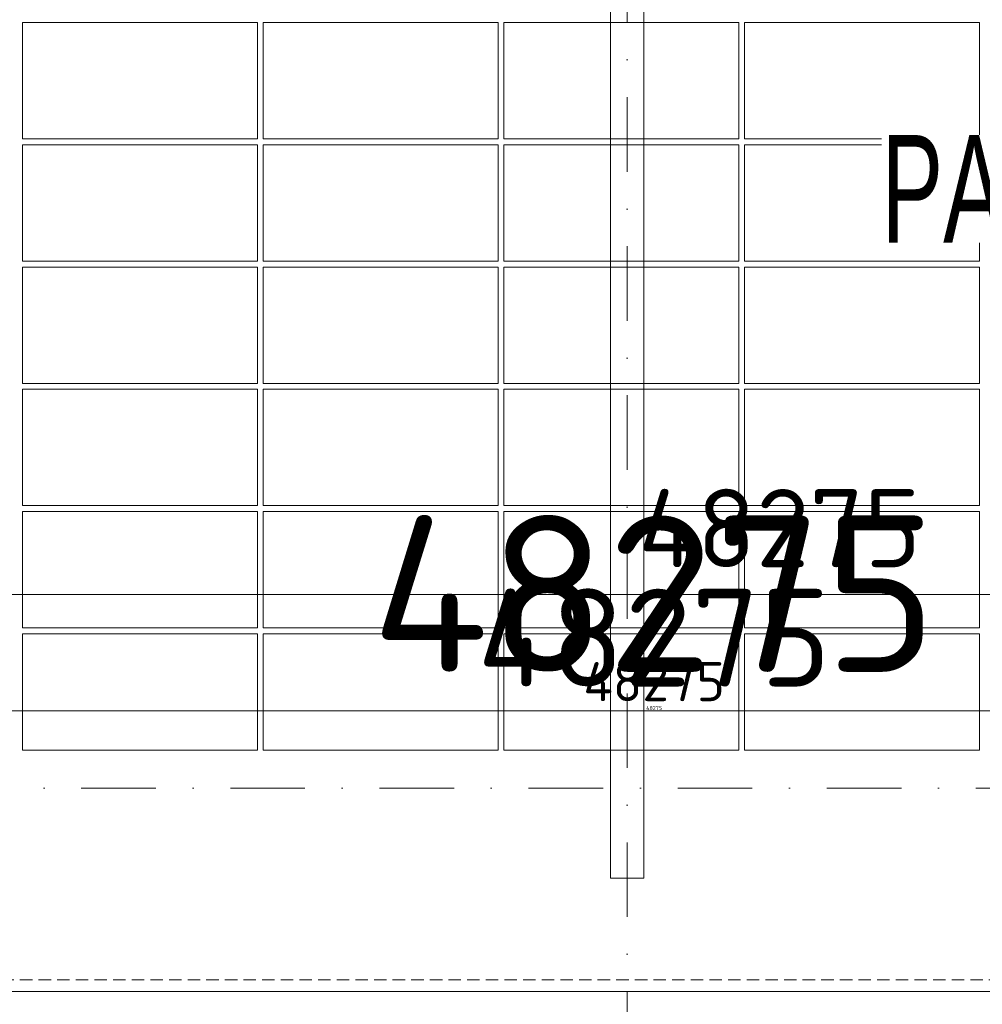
# Model space of a CAD drawing. Header units: millimetres. Extents: x -916886 to 3713765, y -2985421 to 1675785.
# Tile 562 of 656: x 350895 to 355815, y 148895 to 153930. Entities that reach past the tile are written whole.
import ezdxf

# ---------------------------------------------------------------- set-up
doc = ezdxf.new("R2010")
doc.units = ezdxf.units.MM
for name, pattern in [('CENTERX2', [101.6, 63.5, -12.7, 12.7, -12.7]), ('DASHDOT', [25.4, 12.7, -6.35, 0, -6.35]), ('DASHED', [19.05, 12.7, -6.35]), ('HIDDEN', [9.525, 6.35, -3.175])]:
    doc.linetypes.add(name, pattern=pattern)
doc.layers.get('Defpoints').update_dxf_attribs({"color": 8})
for name, color, linetype, lineweight in [('A99_FVE', 30, 'Continuous', 5), ('A99_N_kce-pod', 7, 'DASHED', 20), ('A99_N_koty-200', 5, 'Continuous', 5), ('A99_N_koty-200 @ 1', 5, 'Continuous', 5), ('A99_N_koty-200 @ 10', 5, 'Continuous', 5), ('A99_N_koty-200 @ 100', 5, 'Continuous', 5), ('A99_N_koty-200 @ 200', 5, 'Continuous', 5), ('A99_N_koty-200 @ 250 (1)', 5, 'Continuous', 5), ('A99_N_koty-200 @ 250 (2)', 5, 'Continuous', 5), ('A99_N_koty-200 @ 400', 5, 'Continuous', 5), ('A99_S_kce-pohl', 7, 'Continuous', 5), ('A99_S_osy', 1, 'CENTERX2', 5)]:
    doc.layers.add(name, color=color, linetype=linetype, lineweight=lineweight)
doc.styles.add('A99_kota', font='isocpeur.ttf', dxfattribs={"height": 2})
doc.styles.get("Standard").update_dxf_attribs({"font": 'isocpeur.ttf', "width": 0.75})
doc.dimstyles.new('A99_kota_200 new', dxfattribs={"dimscale": 200, "dimtxt": 2, "dimasz": 1.2, "dimexe": 0.5, "dimexo": 1.5, "dimgap": 0.5, "dimtad": 1, "dimdec": 0, "dimzin": 3, "dimdsep": 46, "dimtxsty": 'A99_kota', "dimblk": 'ARCHTICK', "dimcen": 2.5, "dimazin": 2, "dimtfac": 0.75, "dimtdec": 0, "dimtix": 1, "dimtmove": 2, "dimatfit": 0, "dimfxl": 0, "dimtolj": 1, "dimtzin": 0, "dimlwd": 5, "dimlwe": 5, "dimarcsym": 0})

# ---------------------------------------------------------------- blocks, each defined once
blk = doc.blocks.new('_ArchTick')
at = {"color": 0, "linetype": 'ByBlock', "const_width": 0.15}
blk.add_lwpolyline([(-0.5, -0.5), (0.5, 0.5)], dxfattribs=at)
blk = doc.blocks.new('*D3232')
at = {"layer": 'A99_N_koty-200', "color": 0, "linetype": 'Continuous', "lineweight": 5, "ltscale": 10, "transparency": 16777216}
for p, q in [((354000, 146925), (354000, 146475)), ((366000, 146925), (366000, 146475)), ((366000, 146525), (354000, 146525))]:
    blk.add_line(p, q, dxfattribs=at)
at = {"layer": 'Defpoints', "color": 0, "linetype": 'Continuous', "lineweight": 0, "ltscale": 10, "transparency": 16777216}
for p in [(354000, 149400), (366000, 149400), (354000, 146525)]:
    blk.add_point(p, dxfattribs=at)
at = {"layer": 'A99_N_koty-200', "color": 0, "linetype": 'Continuous', "lineweight": 5, "ltscale": 10, "transparency": 16777216, "xscale": 120, "yscale": 120, "zscale": 120, "rotation": 180}
blk.add_blockref('_ArchTick', (354000, 146525), dxfattribs=at)
at = {"layer": 'A99_N_koty-200', "color": 0, "linetype": 'Continuous', "lineweight": 5, "ltscale": 10, "transparency": 16777216, "xscale": 120, "yscale": 120, "zscale": 120}
blk.add_blockref('_ArchTick', (366000, 146525), dxfattribs=at)
at = {"layer": 'A99_N_koty-200', "color": 0, "linetype": 'Continuous', "ltscale": 10, "transparency": 16777216, "insert": (360000, 146675), "char_height": 200, "attachment_point": 5, "style": 'A99_kota'}
blk.add_mtext('\\A1;12000', dxfattribs=at)
blk = doc.blocks.new('*D3233')
at = {"layer": 'A99_N_koty-200', "color": 0, "linetype": 'Continuous', "lineweight": 5, "ltscale": 10, "transparency": 16777216}
for p, q in [((354000, 147325), (354000, 146425)), ((366000, 147325), (366000, 146425)), ((366000, 146525), (354000, 146525))]:
    blk.add_line(p, q, dxfattribs=at)
at = {"layer": 'Defpoints', "color": 0, "linetype": 'Continuous', "lineweight": 0, "ltscale": 10, "transparency": 16777216}
for p in [(354000, 149400), (366000, 149400), (354000, 146525)]:
    blk.add_point(p, dxfattribs=at)
at = {"layer": 'A99_N_koty-200', "color": 0, "linetype": 'Continuous', "lineweight": 5, "ltscale": 10, "transparency": 16777216, "xscale": 240, "yscale": 240, "zscale": 240, "rotation": 180}
blk.add_blockref('_ArchTick', (354000, 146525), dxfattribs=at)
at = {"layer": 'A99_N_koty-200', "color": 0, "linetype": 'Continuous', "lineweight": 5, "ltscale": 10, "transparency": 16777216, "xscale": 240, "yscale": 240, "zscale": 240}
blk.add_blockref('_ArchTick', (366000, 146525), dxfattribs=at)
at = {"layer": 'A99_N_koty-200', "color": 0, "linetype": 'Continuous', "ltscale": 10, "transparency": 16777216, "insert": (360000, 146825), "char_height": 400, "attachment_point": 5, "style": 'A99_kota'}
blk.add_mtext('\\A1;12000', dxfattribs=at)
blk = doc.blocks.new('*D3234')
at = {"layer": 'A99_N_koty-200', "color": 0, "linetype": 'Continuous', "lineweight": 5, "ltscale": 10, "transparency": 16777216}
for p, q in [((354000, 146529), (354000, 146524.5)), ((366000, 146525), (354000, 146525)), ((366000, 146529), (366000, 146524.5))]:
    blk.add_line(p, q, dxfattribs=at)
at = {"layer": 'Defpoints', "color": 0, "linetype": 'Continuous', "lineweight": 0, "ltscale": 10, "transparency": 16777216}
for p in [(354000, 149400), (366000, 149400), (354000, 146525)]:
    blk.add_point(p, dxfattribs=at)
at = {"layer": 'A99_N_koty-200', "color": 0, "linetype": 'Continuous', "lineweight": 5, "ltscale": 10, "transparency": 16777216, "xscale": 1.2, "yscale": 1.2, "zscale": 1.2, "rotation": 180}
blk.add_blockref('_ArchTick', (354000, 146525), dxfattribs=at)
at = {"layer": 'A99_N_koty-200', "color": 0, "linetype": 'Continuous', "lineweight": 5, "ltscale": 10, "transparency": 16777216, "xscale": 1.2, "yscale": 1.2, "zscale": 1.2}
blk.add_blockref('_ArchTick', (366000, 146525), dxfattribs=at)
at = {"layer": 'A99_N_koty-200', "color": 0, "linetype": 'Continuous', "ltscale": 10, "transparency": 16777216, "insert": (360000, 146526.5), "char_height": 2, "attachment_point": 5, "style": 'A99_kota'}
blk.add_mtext('\\A1;12000', dxfattribs=at)
blk = doc.blocks.new('*D3235')
at = {"layer": 'A99_N_koty-200', "color": 0, "linetype": 'Continuous', "lineweight": 5, "ltscale": 10, "transparency": 16777216}
for p, q in [((354000, 148125), (354000, 146325)), ((366000, 148125), (366000, 146325)), ((366000, 146525), (354000, 146525))]:
    blk.add_line(p, q, dxfattribs=at)
at = {"layer": 'Defpoints', "color": 0, "linetype": 'Continuous', "lineweight": 0, "ltscale": 10, "transparency": 16777216}
for p in [(354000, 149400), (366000, 149400), (354000, 146525)]:
    blk.add_point(p, dxfattribs=at)
at = {"layer": 'A99_N_koty-200', "color": 0, "linetype": 'Continuous', "lineweight": 5, "ltscale": 10, "transparency": 16777216, "xscale": 480, "yscale": 480, "zscale": 480, "rotation": 180}
blk.add_blockref('_ArchTick', (354000, 146525), dxfattribs=at)
at = {"layer": 'A99_N_koty-200', "color": 0, "linetype": 'Continuous', "lineweight": 5, "ltscale": 10, "transparency": 16777216, "xscale": 480, "yscale": 480, "zscale": 480}
blk.add_blockref('_ArchTick', (366000, 146525), dxfattribs=at)
at = {"layer": 'A99_N_koty-200', "color": 0, "linetype": 'Continuous', "ltscale": 10, "transparency": 16777216, "insert": (360000, 147125), "char_height": 800, "attachment_point": 5, "style": 'A99_kota'}
blk.add_mtext('\\A1;12000', dxfattribs=at)
blk = doc.blocks.new('*D3236')
at = {"layer": 'A99_N_koty-200', "color": 0, "linetype": 'Continuous', "lineweight": 5, "ltscale": 10, "transparency": 16777216}
for p, q in [((354000, 146565), (354000, 146520)), ((366000, 146525), (354000, 146525)), ((366000, 146565), (366000, 146520))]:
    blk.add_line(p, q, dxfattribs=at)
at = {"layer": 'Defpoints', "color": 0, "linetype": 'Continuous', "lineweight": 0, "ltscale": 10, "transparency": 16777216}
for p in [(354000, 149400), (366000, 149400), (354000, 146525)]:
    blk.add_point(p, dxfattribs=at)
at = {"layer": 'A99_N_koty-200', "color": 0, "linetype": 'Continuous', "lineweight": 5, "ltscale": 10, "transparency": 16777216, "xscale": 12, "yscale": 12, "zscale": 12, "rotation": 180}
blk.add_blockref('_ArchTick', (354000, 146525), dxfattribs=at)
at = {"layer": 'A99_N_koty-200', "color": 0, "linetype": 'Continuous', "lineweight": 5, "ltscale": 10, "transparency": 16777216, "xscale": 12, "yscale": 12, "zscale": 12}
blk.add_blockref('_ArchTick', (366000, 146525), dxfattribs=at)
at = {"layer": 'A99_N_koty-200', "color": 0, "linetype": 'Continuous', "ltscale": 10, "transparency": 16777216, "insert": (360000, 146540), "char_height": 20, "attachment_point": 5, "style": 'A99_kota'}
blk.add_mtext('\\A1;12000', dxfattribs=at)
blk = doc.blocks.new('*D3237')
at = {"layer": 'A99_N_koty-200', "color": 0, "linetype": 'Continuous', "lineweight": 5, "ltscale": 10, "transparency": 16777216}
for p, q in [((354000, 147525), (354000, 146400)), ((366000, 147525), (366000, 146400)), ((366000, 146525), (354000, 146525))]:
    blk.add_line(p, q, dxfattribs=at)
at = {"layer": 'Defpoints', "color": 0, "linetype": 'Continuous', "lineweight": 0, "ltscale": 10, "transparency": 16777216}
for p in [(354000, 149400), (366000, 149400), (354000, 146525)]:
    blk.add_point(p, dxfattribs=at)
at = {"layer": 'A99_N_koty-200', "color": 0, "linetype": 'Continuous', "lineweight": 5, "ltscale": 10, "transparency": 16777216, "xscale": 300, "yscale": 300, "zscale": 300, "rotation": 180}
blk.add_blockref('_ArchTick', (354000, 146525), dxfattribs=at)
at = {"layer": 'A99_N_koty-200', "color": 0, "linetype": 'Continuous', "lineweight": 5, "ltscale": 10, "transparency": 16777216, "xscale": 300, "yscale": 300, "zscale": 300}
blk.add_blockref('_ArchTick', (366000, 146525), dxfattribs=at)
at = {"layer": 'A99_N_koty-200', "color": 0, "linetype": 'Continuous', "ltscale": 10, "transparency": 16777216, "insert": (360000, 146900), "char_height": 500, "attachment_point": 5, "style": 'A99_kota'}
blk.add_mtext('\\A1;12000', dxfattribs=at)
blk = doc.blocks.new('*D3238')
at = {"layer": 'A99_N_koty-200', "color": 0, "linetype": 'Continuous', "lineweight": 5, "ltscale": 10, "transparency": 16777216}
for p, q in [((354000, 147525), (354000, 146400)), ((366000, 147525), (366000, 146400)), ((366000, 146525), (354000, 146525))]:
    blk.add_line(p, q, dxfattribs=at)
at = {"layer": 'Defpoints', "color": 0, "linetype": 'Continuous', "lineweight": 0, "ltscale": 10, "transparency": 16777216}
for p in [(354000, 149400), (366000, 149400), (354000, 146525)]:
    blk.add_point(p, dxfattribs=at)
at = {"layer": 'A99_N_koty-200', "color": 0, "linetype": 'Continuous', "lineweight": 5, "ltscale": 10, "transparency": 16777216, "xscale": 300, "yscale": 300, "zscale": 300, "rotation": 180}
blk.add_blockref('_ArchTick', (354000, 146525), dxfattribs=at)
at = {"layer": 'A99_N_koty-200', "color": 0, "linetype": 'Continuous', "lineweight": 5, "ltscale": 10, "transparency": 16777216, "xscale": 300, "yscale": 300, "zscale": 300}
blk.add_blockref('_ArchTick', (366000, 146525), dxfattribs=at)
at = {"layer": 'A99_N_koty-200', "color": 0, "linetype": 'Continuous', "ltscale": 10, "transparency": 16777216, "insert": (360000, 146900), "char_height": 500, "attachment_point": 5, "style": 'A99_kota'}
blk.add_mtext('\\A1;12000', dxfattribs=at)
blk = doc.blocks.new('*D3240')
at = {"layer": 'A99_N_koty-200', "color": 0, "linetype": 'Continuous', "lineweight": 5, "ltscale": 10, "transparency": 16777216}
for p, q in [((342000, 146925), (342000, 146475)), ((354000, 146925), (354000, 146475)), ((354000, 146525), (342000, 146525))]:
    blk.add_line(p, q, dxfattribs=at)
at = {"layer": 'Defpoints', "color": 0, "linetype": 'Continuous', "lineweight": 0, "ltscale": 10, "transparency": 16777216}
for p in [(342000, 149400), (354000, 149400), (342000, 146525)]:
    blk.add_point(p, dxfattribs=at)
at = {"layer": 'A99_N_koty-200', "color": 0, "linetype": 'Continuous', "lineweight": 5, "ltscale": 10, "transparency": 16777216, "xscale": 120, "yscale": 120, "zscale": 120, "rotation": 180}
blk.add_blockref('_ArchTick', (342000, 146525), dxfattribs=at)
at = {"layer": 'A99_N_koty-200', "color": 0, "linetype": 'Continuous', "lineweight": 5, "ltscale": 10, "transparency": 16777216, "xscale": 120, "yscale": 120, "zscale": 120}
blk.add_blockref('_ArchTick', (354000, 146525), dxfattribs=at)
at = {"layer": 'A99_N_koty-200', "color": 0, "linetype": 'Continuous', "ltscale": 10, "transparency": 16777216, "insert": (348000, 146675), "char_height": 200, "attachment_point": 5, "style": 'A99_kota'}
blk.add_mtext('\\A1;12000', dxfattribs=at)
blk = doc.blocks.new('*D3241')
at = {"layer": 'A99_N_koty-200', "color": 0, "linetype": 'Continuous', "lineweight": 5, "ltscale": 10, "transparency": 16777216}
for p, q in [((342000, 147325), (342000, 146425)), ((354000, 147325), (354000, 146425)), ((354000, 146525), (342000, 146525))]:
    blk.add_line(p, q, dxfattribs=at)
at = {"layer": 'Defpoints', "color": 0, "linetype": 'Continuous', "lineweight": 0, "ltscale": 10, "transparency": 16777216}
for p in [(342000, 149400), (354000, 149400), (342000, 146525)]:
    blk.add_point(p, dxfattribs=at)
at = {"layer": 'A99_N_koty-200', "color": 0, "linetype": 'Continuous', "lineweight": 5, "ltscale": 10, "transparency": 16777216, "xscale": 240, "yscale": 240, "zscale": 240, "rotation": 180}
blk.add_blockref('_ArchTick', (342000, 146525), dxfattribs=at)
at = {"layer": 'A99_N_koty-200', "color": 0, "linetype": 'Continuous', "lineweight": 5, "ltscale": 10, "transparency": 16777216, "xscale": 240, "yscale": 240, "zscale": 240}
blk.add_blockref('_ArchTick', (354000, 146525), dxfattribs=at)
at = {"layer": 'A99_N_koty-200', "color": 0, "linetype": 'Continuous', "ltscale": 10, "transparency": 16777216, "insert": (348000, 146825), "char_height": 400, "attachment_point": 5, "style": 'A99_kota'}
blk.add_mtext('\\A1;12000', dxfattribs=at)
blk = doc.blocks.new('*D3242')
at = {"layer": 'A99_N_koty-200', "color": 0, "linetype": 'Continuous', "lineweight": 5, "ltscale": 10, "transparency": 16777216}
for p, q in [((342000, 146529), (342000, 146524.5)), ((354000, 146525), (342000, 146525)), ((354000, 146529), (354000, 146524.5))]:
    blk.add_line(p, q, dxfattribs=at)
at = {"layer": 'Defpoints', "color": 0, "linetype": 'Continuous', "lineweight": 0, "ltscale": 10, "transparency": 16777216}
for p in [(342000, 149400), (354000, 149400), (342000, 146525)]:
    blk.add_point(p, dxfattribs=at)
at = {"layer": 'A99_N_koty-200', "color": 0, "linetype": 'Continuous', "lineweight": 5, "ltscale": 10, "transparency": 16777216, "xscale": 1.2, "yscale": 1.2, "zscale": 1.2, "rotation": 180}
blk.add_blockref('_ArchTick', (342000, 146525), dxfattribs=at)
at = {"layer": 'A99_N_koty-200', "color": 0, "linetype": 'Continuous', "lineweight": 5, "ltscale": 10, "transparency": 16777216, "xscale": 1.2, "yscale": 1.2, "zscale": 1.2}
blk.add_blockref('_ArchTick', (354000, 146525), dxfattribs=at)
at = {"layer": 'A99_N_koty-200', "color": 0, "linetype": 'Continuous', "ltscale": 10, "transparency": 16777216, "insert": (348000, 146526.5), "char_height": 2, "attachment_point": 5, "style": 'A99_kota'}
blk.add_mtext('\\A1;12000', dxfattribs=at)
blk = doc.blocks.new('*D3243')
at = {"layer": 'A99_N_koty-200', "color": 0, "linetype": 'Continuous', "lineweight": 5, "ltscale": 10, "transparency": 16777216}
for p, q in [((342000, 148125), (342000, 146325)), ((354000, 148125), (354000, 146325)), ((354000, 146525), (342000, 146525))]:
    blk.add_line(p, q, dxfattribs=at)
at = {"layer": 'Defpoints', "color": 0, "linetype": 'Continuous', "lineweight": 0, "ltscale": 10, "transparency": 16777216}
for p in [(342000, 149400), (354000, 149400), (342000, 146525)]:
    blk.add_point(p, dxfattribs=at)
at = {"layer": 'A99_N_koty-200', "color": 0, "linetype": 'Continuous', "lineweight": 5, "ltscale": 10, "transparency": 16777216, "xscale": 480, "yscale": 480, "zscale": 480, "rotation": 180}
blk.add_blockref('_ArchTick', (342000, 146525), dxfattribs=at)
at = {"layer": 'A99_N_koty-200', "color": 0, "linetype": 'Continuous', "lineweight": 5, "ltscale": 10, "transparency": 16777216, "xscale": 480, "yscale": 480, "zscale": 480}
blk.add_blockref('_ArchTick', (354000, 146525), dxfattribs=at)
at = {"layer": 'A99_N_koty-200', "color": 0, "linetype": 'Continuous', "ltscale": 10, "transparency": 16777216, "insert": (348000, 147125), "char_height": 800, "attachment_point": 5, "style": 'A99_kota'}
blk.add_mtext('\\A1;12000', dxfattribs=at)
blk = doc.blocks.new('*D3244')
at = {"layer": 'A99_N_koty-200', "color": 0, "linetype": 'Continuous', "lineweight": 5, "ltscale": 10, "transparency": 16777216}
for p, q in [((342000, 146565), (342000, 146520)), ((354000, 146525), (342000, 146525)), ((354000, 146565), (354000, 146520))]:
    blk.add_line(p, q, dxfattribs=at)
at = {"layer": 'Defpoints', "color": 0, "linetype": 'Continuous', "lineweight": 0, "ltscale": 10, "transparency": 16777216}
for p in [(342000, 149400), (354000, 149400), (342000, 146525)]:
    blk.add_point(p, dxfattribs=at)
at = {"layer": 'A99_N_koty-200', "color": 0, "linetype": 'Continuous', "lineweight": 5, "ltscale": 10, "transparency": 16777216, "xscale": 12, "yscale": 12, "zscale": 12, "rotation": 180}
blk.add_blockref('_ArchTick', (342000, 146525), dxfattribs=at)
at = {"layer": 'A99_N_koty-200', "color": 0, "linetype": 'Continuous', "lineweight": 5, "ltscale": 10, "transparency": 16777216, "xscale": 12, "yscale": 12, "zscale": 12}
blk.add_blockref('_ArchTick', (354000, 146525), dxfattribs=at)
at = {"layer": 'A99_N_koty-200', "color": 0, "linetype": 'Continuous', "ltscale": 10, "transparency": 16777216, "insert": (348000, 146540), "char_height": 20, "attachment_point": 5, "style": 'A99_kota'}
blk.add_mtext('\\A1;12000', dxfattribs=at)
blk = doc.blocks.new('*D3245')
at = {"layer": 'A99_N_koty-200', "color": 0, "linetype": 'Continuous', "lineweight": 5, "ltscale": 10, "transparency": 16777216}
for p, q in [((342000, 147525), (342000, 146400)), ((354000, 147525), (354000, 146400)), ((354000, 146525), (342000, 146525))]:
    blk.add_line(p, q, dxfattribs=at)
at = {"layer": 'Defpoints', "color": 0, "linetype": 'Continuous', "lineweight": 0, "ltscale": 10, "transparency": 16777216}
for p in [(342000, 149400), (354000, 149400), (342000, 146525)]:
    blk.add_point(p, dxfattribs=at)
at = {"layer": 'A99_N_koty-200', "color": 0, "linetype": 'Continuous', "lineweight": 5, "ltscale": 10, "transparency": 16777216, "xscale": 300, "yscale": 300, "zscale": 300, "rotation": 180}
blk.add_blockref('_ArchTick', (342000, 146525), dxfattribs=at)
at = {"layer": 'A99_N_koty-200', "color": 0, "linetype": 'Continuous', "lineweight": 5, "ltscale": 10, "transparency": 16777216, "xscale": 300, "yscale": 300, "zscale": 300}
blk.add_blockref('_ArchTick', (354000, 146525), dxfattribs=at)
at = {"layer": 'A99_N_koty-200', "color": 0, "linetype": 'Continuous', "ltscale": 10, "transparency": 16777216, "insert": (348000, 146900), "char_height": 500, "attachment_point": 5, "style": 'A99_kota'}
blk.add_mtext('\\A1;12000', dxfattribs=at)
blk = doc.blocks.new('*D3246')
at = {"layer": 'A99_N_koty-200', "color": 0, "linetype": 'Continuous', "lineweight": 5, "ltscale": 10, "transparency": 16777216}
for p, q in [((342000, 147525), (342000, 146400)), ((354000, 147525), (354000, 146400)), ((354000, 146525), (342000, 146525))]:
    blk.add_line(p, q, dxfattribs=at)
at = {"layer": 'Defpoints', "color": 0, "linetype": 'Continuous', "lineweight": 0, "ltscale": 10, "transparency": 16777216}
for p in [(342000, 149400), (354000, 149400), (342000, 146525)]:
    blk.add_point(p, dxfattribs=at)
at = {"layer": 'A99_N_koty-200', "color": 0, "linetype": 'Continuous', "lineweight": 5, "ltscale": 10, "transparency": 16777216, "xscale": 300, "yscale": 300, "zscale": 300, "rotation": 180}
blk.add_blockref('_ArchTick', (342000, 146525), dxfattribs=at)
at = {"layer": 'A99_N_koty-200', "color": 0, "linetype": 'Continuous', "lineweight": 5, "ltscale": 10, "transparency": 16777216, "xscale": 300, "yscale": 300, "zscale": 300}
blk.add_blockref('_ArchTick', (354000, 146525), dxfattribs=at)
at = {"layer": 'A99_N_koty-200', "color": 0, "linetype": 'Continuous', "ltscale": 10, "transparency": 16777216, "insert": (348000, 146900), "char_height": 500, "attachment_point": 5, "style": 'A99_kota'}
blk.add_mtext('\\A1;12000', dxfattribs=at)
blk = doc.blocks.new('*D3368')
at = {"layer": 'A99_N_koty-200', "color": 0, "linetype": 'Continuous', "lineweight": 5, "ltscale": 10, "transparency": 16777216}
for p, q in [((330000, 150190), (330000, 151090)), ((378275, 150190), (378275, 151090)), ((330000, 150990), (378275, 150990))]:
    blk.add_line(p, q, dxfattribs=at)
at = {"layer": 'Defpoints', "color": 0, "linetype": 'Continuous', "lineweight": 0, "ltscale": 10, "transparency": 16777216}
for p in [(378275, 150990), (330000, 148920), (378275, 148920)]:
    blk.add_point(p, dxfattribs=at)
at = {"layer": 'A99_N_koty-200', "color": 0, "linetype": 'Continuous', "lineweight": 5, "ltscale": 10, "transparency": 16777216, "xscale": 240, "yscale": 240, "zscale": 240, "rotation": 180}
blk.add_blockref('_ArchTick', (330000, 150990), dxfattribs=at)
at = {"layer": 'A99_N_koty-200', "color": 0, "linetype": 'Continuous', "lineweight": 5, "ltscale": 10, "transparency": 16777216, "xscale": 240, "yscale": 240, "zscale": 240}
blk.add_blockref('_ArchTick', (378275, 150990), dxfattribs=at)
at = {"layer": 'A99_N_koty-200', "color": 0, "linetype": 'Continuous', "ltscale": 10, "transparency": 16777216, "insert": (354778.8, 151330), "char_height": 400, "attachment_point": 5, "style": 'A99_kota'}
blk.add_mtext('\\A1;48275', dxfattribs=at)
blk = doc.blocks.new('*D3369')
at = {"layer": 'A99_N_koty-200', "color": 0, "linetype": 'Continuous', "lineweight": 5, "ltscale": 10, "transparency": 16777216}
for p, q in [((330000, 149995), (330000, 150445)), ((378275, 149995), (378275, 150445)), ((330000, 150395), (378275, 150395))]:
    blk.add_line(p, q, dxfattribs=at)
at = {"layer": 'Defpoints', "color": 0, "linetype": 'Continuous', "lineweight": 0, "ltscale": 10, "transparency": 16777216}
for p in [(378275, 150395), (330000, 148920), (378275, 148920)]:
    blk.add_point(p, dxfattribs=at)
at = {"layer": 'A99_N_koty-200', "color": 0, "linetype": 'Continuous', "lineweight": 5, "ltscale": 10, "transparency": 16777216, "xscale": 120, "yscale": 120, "zscale": 120, "rotation": 180}
blk.add_blockref('_ArchTick', (330000, 150395), dxfattribs=at)
at = {"layer": 'A99_N_koty-200', "color": 0, "linetype": 'Continuous', "lineweight": 5, "ltscale": 10, "transparency": 16777216, "xscale": 120, "yscale": 120, "zscale": 120}
blk.add_blockref('_ArchTick', (378275, 150395), dxfattribs=at)
at = {"layer": 'A99_N_koty-200', "color": 0, "linetype": 'Continuous', "ltscale": 10, "transparency": 16777216, "insert": (354137.5, 150545), "char_height": 200, "attachment_point": 5, "style": 'A99_kota'}
blk.add_mtext('\\A1;48275', dxfattribs=at)
blk = doc.blocks.new('*D3370')
at = {"layer": 'A99_N_koty-200', "color": 0, "linetype": 'Continuous', "lineweight": 5, "ltscale": 10, "transparency": 16777216}
for p, q in [((330000, 150391), (330000, 150395.5)), ((378275, 150391), (378275, 150395.5)), ((330000, 150395), (378275, 150395))]:
    blk.add_line(p, q, dxfattribs=at)
at = {"layer": 'Defpoints', "color": 0, "linetype": 'Continuous', "lineweight": 0, "ltscale": 10, "transparency": 16777216}
for p in [(378275, 150395), (330000, 148920), (378275, 148920)]:
    blk.add_point(p, dxfattribs=at)
at = {"layer": 'A99_N_koty-200', "color": 0, "linetype": 'Continuous', "lineweight": 5, "ltscale": 10, "transparency": 16777216, "xscale": 1.2, "yscale": 1.2, "zscale": 1.2, "rotation": 180}
blk.add_blockref('_ArchTick', (330000, 150395), dxfattribs=at)
at = {"layer": 'A99_N_koty-200', "color": 0, "linetype": 'Continuous', "lineweight": 5, "ltscale": 10, "transparency": 16777216, "xscale": 1.2, "yscale": 1.2, "zscale": 1.2}
blk.add_blockref('_ArchTick', (378275, 150395), dxfattribs=at)
at = {"layer": 'A99_N_koty-200', "color": 0, "linetype": 'Continuous', "ltscale": 10, "transparency": 16777216, "insert": (354137.5, 150396.5), "char_height": 2, "attachment_point": 5, "style": 'A99_kota'}
blk.add_mtext('\\A1;48275', dxfattribs=at)
blk = doc.blocks.new('*D3371')
at = {"layer": 'A99_N_koty-200', "color": 0, "linetype": 'Continuous', "lineweight": 5, "ltscale": 10, "transparency": 16777216}
for p, q in [((330000, 149520), (330000, 150595)), ((378275, 149520), (378275, 150595)), ((330000, 150395), (378275, 150395))]:
    blk.add_line(p, q, dxfattribs=at)
at = {"layer": 'Defpoints', "color": 0, "linetype": 'Continuous', "lineweight": 0, "ltscale": 10, "transparency": 16777216}
for p in [(378275, 150395), (330000, 148920), (378275, 148920)]:
    blk.add_point(p, dxfattribs=at)
at = {"layer": 'A99_N_koty-200', "color": 0, "linetype": 'Continuous', "lineweight": 5, "ltscale": 10, "transparency": 16777216, "xscale": 480, "yscale": 480, "zscale": 480, "rotation": 180}
blk.add_blockref('_ArchTick', (330000, 150395), dxfattribs=at)
at = {"layer": 'A99_N_koty-200', "color": 0, "linetype": 'Continuous', "lineweight": 5, "ltscale": 10, "transparency": 16777216, "xscale": 480, "yscale": 480, "zscale": 480}
blk.add_blockref('_ArchTick', (378275, 150395), dxfattribs=at)
at = {"layer": 'A99_N_koty-200', "color": 0, "linetype": 'Continuous', "ltscale": 10, "transparency": 16777216, "insert": (354137.5, 150995), "char_height": 800, "attachment_point": 5, "style": 'A99_kota'}
blk.add_mtext('\\A1;48275', dxfattribs=at)
blk = doc.blocks.new('*D3372')
at = {"layer": 'A99_N_koty-200', "color": 0, "linetype": 'Continuous', "lineweight": 5, "ltscale": 10, "transparency": 16777216}
for p, q in [((330000, 150355), (330000, 150400)), ((378275, 150355), (378275, 150400)), ((330000, 150395), (378275, 150395))]:
    blk.add_line(p, q, dxfattribs=at)
at = {"layer": 'Defpoints', "color": 0, "linetype": 'Continuous', "lineweight": 0, "ltscale": 10, "transparency": 16777216}
for p in [(378275, 150395), (330000, 148920), (378275, 148920)]:
    blk.add_point(p, dxfattribs=at)
at = {"layer": 'A99_N_koty-200', "color": 0, "linetype": 'Continuous', "lineweight": 5, "ltscale": 10, "transparency": 16777216, "xscale": 12, "yscale": 12, "zscale": 12, "rotation": 180}
blk.add_blockref('_ArchTick', (330000, 150395), dxfattribs=at)
at = {"layer": 'A99_N_koty-200', "color": 0, "linetype": 'Continuous', "lineweight": 5, "ltscale": 10, "transparency": 16777216, "xscale": 12, "yscale": 12, "zscale": 12}
blk.add_blockref('_ArchTick', (378275, 150395), dxfattribs=at)
at = {"layer": 'A99_N_koty-200', "color": 0, "linetype": 'Continuous', "ltscale": 10, "transparency": 16777216, "insert": (354137.5, 150410), "char_height": 20, "attachment_point": 5, "style": 'A99_kota'}
blk.add_mtext('\\A1;48275', dxfattribs=at)
blk = doc.blocks.new('*D3373')
at = {"layer": 'A99_N_koty-200', "color": 0, "linetype": 'Continuous', "lineweight": 5, "ltscale": 10, "transparency": 16777216}
for p, q in [((330000, 149395), (330000, 150520)), ((378275, 149395), (378275, 150520)), ((330000, 150395), (378275, 150395))]:
    blk.add_line(p, q, dxfattribs=at)
at = {"layer": 'Defpoints', "color": 0, "linetype": 'Continuous', "lineweight": 0, "ltscale": 10, "transparency": 16777216}
for p in [(378275, 150395), (330000, 148920), (378275, 148920)]:
    blk.add_point(p, dxfattribs=at)
at = {"layer": 'A99_N_koty-200', "color": 0, "linetype": 'Continuous', "lineweight": 5, "ltscale": 10, "transparency": 16777216, "xscale": 300, "yscale": 300, "zscale": 300, "rotation": 180}
blk.add_blockref('_ArchTick', (330000, 150395), dxfattribs=at)
at = {"layer": 'A99_N_koty-200', "color": 0, "linetype": 'Continuous', "lineweight": 5, "ltscale": 10, "transparency": 16777216, "xscale": 300, "yscale": 300, "zscale": 300}
blk.add_blockref('_ArchTick', (378275, 150395), dxfattribs=at)
at = {"layer": 'A99_N_koty-200', "color": 0, "linetype": 'Continuous', "ltscale": 10, "transparency": 16777216, "insert": (354137.5, 150770), "char_height": 500, "attachment_point": 5, "style": 'A99_kota'}
blk.add_mtext('\\A1;48275', dxfattribs=at)
blk = doc.blocks.new('*D3374')
at = {"layer": 'A99_N_koty-200', "color": 0, "linetype": 'Continuous', "lineweight": 5, "ltscale": 10, "transparency": 16777216}
for p, q in [((330000, 149395), (330000, 150520)), ((378275, 149395), (378275, 150520)), ((330000, 150395), (378275, 150395))]:
    blk.add_line(p, q, dxfattribs=at)
at = {"layer": 'Defpoints', "color": 0, "linetype": 'Continuous', "lineweight": 0, "ltscale": 10, "transparency": 16777216}
for p in [(378275, 150395), (330000, 148920), (378275, 148920)]:
    blk.add_point(p, dxfattribs=at)
at = {"layer": 'A99_N_koty-200', "color": 0, "linetype": 'Continuous', "lineweight": 5, "ltscale": 10, "transparency": 16777216, "xscale": 300, "yscale": 300, "zscale": 300, "rotation": 180}
blk.add_blockref('_ArchTick', (330000, 150395), dxfattribs=at)
at = {"layer": 'A99_N_koty-200', "color": 0, "linetype": 'Continuous', "lineweight": 5, "ltscale": 10, "transparency": 16777216, "xscale": 300, "yscale": 300, "zscale": 300}
blk.add_blockref('_ArchTick', (378275, 150395), dxfattribs=at)
at = {"layer": 'A99_N_koty-200', "color": 0, "linetype": 'Continuous', "ltscale": 10, "transparency": 16777216, "insert": (354137.5, 150770), "char_height": 500, "attachment_point": 5, "style": 'A99_kota'}
blk.add_mtext('\\A1;48275', dxfattribs=at)
blk = doc.blocks.new('*U4778')
at = {"layer": 'A99_N_koty-200 @ 1', "linetype": 'Continuous', "ltscale": 10}
dim = blk.add_linear_dim(base=(354000, 146525), p1=(366000, 149400), p2=(354000, 149400), angle=180, dimstyle='A99_kota_200 new', override={"dimscale": 1, "dimtix": 1, "dimtofl": 1, "dimtmove": 1, "dimatfit": 1}, dxfattribs=at)
dim.commit()
dim.dimension.update_dxf_attribs({"geometry": '*D3234', "text_midpoint": (360000, 146526.5)})
at = {"layer": 'A99_N_koty-200 @ 10', "linetype": 'Continuous', "ltscale": 10}
dim = blk.add_linear_dim(base=(354000, 146525), p1=(366000, 149400), p2=(354000, 149400), angle=180, dimstyle='A99_kota_200 new', override={"dimscale": 10, "dimtix": 1, "dimtofl": 1, "dimtmove": 1, "dimatfit": 1}, dxfattribs=at)
dim.commit()
dim.dimension.update_dxf_attribs({"geometry": '*D3236', "text_midpoint": (360000, 146540)})
at = {"layer": 'A99_N_koty-200 @ 100', "linetype": 'Continuous', "ltscale": 10}
dim = blk.add_linear_dim(base=(354000, 146525), p1=(366000, 149400), p2=(354000, 149400), angle=180, dimstyle='A99_kota_200 new', override={"dimscale": 100, "dimtix": 1, "dimtofl": 1, "dimtmove": 1, "dimatfit": 1}, dxfattribs=at)
dim.commit()
dim.dimension.update_dxf_attribs({"geometry": '*D3232', "text_midpoint": (360000, 146675)})
at = {"layer": 'A99_N_koty-200 @ 200', "linetype": 'Continuous', "ltscale": 10}
dim = blk.add_linear_dim(base=(354000, 146525), p1=(366000, 149400), p2=(354000, 149400), angle=180, dimstyle='A99_kota_200 new', override={"dimscale": 200, "dimtix": 1, "dimtofl": 1, "dimtmove": 1, "dimatfit": 1}, dxfattribs=at)
dim.commit()
dim.dimension.update_dxf_attribs({"geometry": '*D3233', "text_midpoint": (360000, 146825)})
at = {"layer": 'A99_N_koty-200 @ 250 (1)', "linetype": 'Continuous', "ltscale": 10}
dim = blk.add_linear_dim(base=(354000, 146525), p1=(366000, 149400), p2=(354000, 149400), angle=180, dimstyle='A99_kota_200 new', override={"dimscale": 250, "dimtix": 1, "dimtofl": 1, "dimtmove": 1, "dimatfit": 1}, dxfattribs=at)
dim.commit()
dim.dimension.update_dxf_attribs({"geometry": '*D3238', "text_midpoint": (360000, 146900)})
at = {"layer": 'A99_N_koty-200 @ 250 (2)', "linetype": 'Continuous', "ltscale": 10}
dim = blk.add_linear_dim(base=(354000, 146525), p1=(366000, 149400), p2=(354000, 149400), angle=180, dimstyle='A99_kota_200 new', override={"dimscale": 250, "dimtix": 1, "dimtofl": 1, "dimtmove": 1, "dimatfit": 1}, dxfattribs=at)
dim.commit()
dim.dimension.update_dxf_attribs({"geometry": '*D3237', "text_midpoint": (360000, 146900)})
at = {"layer": 'A99_N_koty-200 @ 400', "linetype": 'Continuous', "ltscale": 10}
dim = blk.add_linear_dim(base=(354000, 146525), p1=(366000, 149400), p2=(354000, 149400), angle=180, dimstyle='A99_kota_200 new', override={"dimscale": 400, "dimtix": 1, "dimtofl": 1, "dimtmove": 1, "dimatfit": 1}, dxfattribs=at)
dim.commit()
dim.dimension.update_dxf_attribs({"geometry": '*D3235', "text_midpoint": (360000, 147125)})
blk = doc.blocks.new('*U4779')
at = {"layer": 'A99_N_koty-200 @ 1', "linetype": 'Continuous', "ltscale": 10}
dim = blk.add_linear_dim(base=(342000, 146525), p1=(354000, 149400), p2=(342000, 149400), angle=180, dimstyle='A99_kota_200 new', override={"dimscale": 1, "dimtix": 1, "dimtofl": 1, "dimtmove": 1, "dimatfit": 1}, dxfattribs=at)
dim.commit()
dim.dimension.update_dxf_attribs({"geometry": '*D3242', "text_midpoint": (348000, 146526.5)})
at = {"layer": 'A99_N_koty-200 @ 10', "linetype": 'Continuous', "ltscale": 10}
dim = blk.add_linear_dim(base=(342000, 146525), p1=(354000, 149400), p2=(342000, 149400), angle=180, dimstyle='A99_kota_200 new', override={"dimscale": 10, "dimtix": 1, "dimtofl": 1, "dimtmove": 1, "dimatfit": 1}, dxfattribs=at)
dim.commit()
dim.dimension.update_dxf_attribs({"geometry": '*D3244', "text_midpoint": (348000, 146540)})
at = {"layer": 'A99_N_koty-200 @ 100', "linetype": 'Continuous', "ltscale": 10}
dim = blk.add_linear_dim(base=(342000, 146525), p1=(354000, 149400), p2=(342000, 149400), angle=180, dimstyle='A99_kota_200 new', override={"dimscale": 100, "dimtix": 1, "dimtofl": 1, "dimtmove": 1, "dimatfit": 1}, dxfattribs=at)
dim.commit()
dim.dimension.update_dxf_attribs({"geometry": '*D3240', "text_midpoint": (348000, 146675)})
at = {"layer": 'A99_N_koty-200 @ 200', "linetype": 'Continuous', "ltscale": 10}
dim = blk.add_linear_dim(base=(342000, 146525), p1=(354000, 149400), p2=(342000, 149400), angle=180, dimstyle='A99_kota_200 new', override={"dimscale": 200, "dimtix": 1, "dimtofl": 1, "dimtmove": 1, "dimatfit": 1}, dxfattribs=at)
dim.commit()
dim.dimension.update_dxf_attribs({"geometry": '*D3241', "text_midpoint": (348000, 146825)})
at = {"layer": 'A99_N_koty-200 @ 250 (1)', "linetype": 'Continuous', "ltscale": 10}
dim = blk.add_linear_dim(base=(342000, 146525), p1=(354000, 149400), p2=(342000, 149400), angle=180, dimstyle='A99_kota_200 new', override={"dimscale": 250, "dimtix": 1, "dimtofl": 1, "dimtmove": 1, "dimatfit": 1}, dxfattribs=at)
dim.commit()
dim.dimension.update_dxf_attribs({"geometry": '*D3246', "text_midpoint": (348000, 146900)})
at = {"layer": 'A99_N_koty-200 @ 250 (2)', "linetype": 'Continuous', "ltscale": 10}
dim = blk.add_linear_dim(base=(342000, 146525), p1=(354000, 149400), p2=(342000, 149400), angle=180, dimstyle='A99_kota_200 new', override={"dimscale": 250, "dimtix": 1, "dimtofl": 1, "dimtmove": 1, "dimatfit": 1}, dxfattribs=at)
dim.commit()
dim.dimension.update_dxf_attribs({"geometry": '*D3245', "text_midpoint": (348000, 146900)})
at = {"layer": 'A99_N_koty-200 @ 400', "linetype": 'Continuous', "ltscale": 10}
dim = blk.add_linear_dim(base=(342000, 146525), p1=(354000, 149400), p2=(342000, 149400), angle=180, dimstyle='A99_kota_200 new', override={"dimscale": 400, "dimtix": 1, "dimtofl": 1, "dimtmove": 1, "dimatfit": 1}, dxfattribs=at)
dim.commit()
dim.dimension.update_dxf_attribs({"geometry": '*D3243', "text_midpoint": (348000, 147125)})
blk = doc.blocks.new('*U4810')
at = {"layer": 'A99_N_koty-200 @ 1', "linetype": 'Continuous', "ltscale": 10}
dim = blk.add_linear_dim(base=(378275, 150395), p1=(330000, 148920), p2=(378275, 148920), dimstyle='A99_kota_200 new', override={"dimscale": 1, "dimtix": 1, "dimtofl": 1, "dimtmove": 2, "dimatfit": 3}, dxfattribs=at)
dim.commit()
dim.dimension.update_dxf_attribs({"geometry": '*D3370', "text_midpoint": (354137.5, 150396.5)})
at = {"layer": 'A99_N_koty-200 @ 10', "linetype": 'Continuous', "ltscale": 10}
dim = blk.add_linear_dim(base=(378275, 150395), p1=(330000, 148920), p2=(378275, 148920), dimstyle='A99_kota_200 new', override={"dimscale": 10, "dimtix": 1, "dimtofl": 1, "dimtmove": 2, "dimatfit": 3}, dxfattribs=at)
dim.commit()
dim.dimension.update_dxf_attribs({"geometry": '*D3372', "text_midpoint": (354137.5, 150410)})
at = {"layer": 'A99_N_koty-200 @ 100', "linetype": 'Continuous', "ltscale": 10}
dim = blk.add_linear_dim(base=(378275, 150395), p1=(330000, 148920), p2=(378275, 148920), dimstyle='A99_kota_200 new', override={"dimscale": 100, "dimtix": 1, "dimtofl": 1, "dimtmove": 2, "dimatfit": 3}, dxfattribs=at)
dim.commit()
dim.dimension.update_dxf_attribs({"geometry": '*D3369', "text_midpoint": (354137.5, 150545)})
at = {"layer": 'A99_N_koty-200 @ 200', "linetype": 'Continuous', "ltscale": 10}
dim = blk.add_linear_dim(base=(378275, 150990), p1=(330000, 148920), p2=(378275, 148920), dimstyle='A99_kota_200 new', override={"dimscale": 200, "dimtix": 1, "dimtofl": 1, "dimtmove": 2, "dimatfit": 3}, dxfattribs=at)
dim.commit()
dim.dimension.update_dxf_attribs({"geometry": '*D3368', "text_midpoint": (354778.8, 151330), "dimtype": 128})
at = {"layer": 'A99_N_koty-200 @ 250 (1)', "linetype": 'Continuous', "ltscale": 10}
dim = blk.add_linear_dim(base=(378275, 150395), p1=(330000, 148920), p2=(378275, 148920), dimstyle='A99_kota_200 new', override={"dimscale": 250, "dimtix": 1, "dimtofl": 1, "dimtmove": 2, "dimatfit": 3}, dxfattribs=at)
dim.commit()
dim.dimension.update_dxf_attribs({"geometry": '*D3374', "text_midpoint": (354137.5, 150770)})
at = {"layer": 'A99_N_koty-200 @ 250 (2)', "linetype": 'Continuous', "ltscale": 10}
dim = blk.add_linear_dim(base=(378275, 150395), p1=(330000, 148920), p2=(378275, 148920), dimstyle='A99_kota_200 new', override={"dimscale": 250, "dimtix": 1, "dimtofl": 1, "dimtmove": 2, "dimatfit": 3}, dxfattribs=at)
dim.commit()
dim.dimension.update_dxf_attribs({"geometry": '*D3373', "text_midpoint": (354137.5, 150770)})
at = {"layer": 'A99_N_koty-200 @ 400', "linetype": 'Continuous', "ltscale": 10}
dim = blk.add_linear_dim(base=(378275, 150395), p1=(330000, 148920), p2=(378275, 148920), dimstyle='A99_kota_200 new', override={"dimscale": 400, "dimtix": 1, "dimtofl": 1, "dimtmove": 2, "dimatfit": 3}, dxfattribs=at)
dim.commit()
dim.dimension.update_dxf_attribs({"geometry": '*D3371', "text_midpoint": (354137.5, 150995)})

msp = doc.modelspace()

# ---------------------------------------------------------------- linework, layer by layer
at = {"layer": 'A99_FVE', "linetype": 'Continuous', "lineweight": 15, "ltscale": 2}
msp.add_lwpolyline([(353915, 155305), (354085, 155305), (354085, 149540), (353915, 149540)], close=True, dxfattribs=at)
at = {"layer": 'A99_FVE', "lineweight": 5, "ltscale": 2}
for points in [[(352110, 153320), (352110, 153915), (350910, 153915), (350910, 153320)], [(353340, 153320), (353340, 153915), (352140, 153915), (352140, 153320)], [(354570, 153320), (354570, 153915), (353370, 153915), (353370, 153320)], [(355800, 153320), (355800, 153915), (354600, 153915), (354600, 153320)], [(352110, 152695), (352110, 153290), (350910, 153290), (350910, 152695)], [(353340, 152695), (353340, 153290), (352140, 153290), (352140, 152695)], [(354570, 152695), (354570, 153290), (353370, 153290), (353370, 152695)], [(355800, 152695), (355800, 153290), (354600, 153290), (354600, 152695)], [(352110, 152070), (352110, 152665), (350910, 152665), (350910, 152070)], [(353340, 152070), (353340, 152665), (352140, 152665), (352140, 152070)], [(354570, 152070), (354570, 152665), (353370, 152665), (353370, 152070)], [(355800, 152070), (355800, 152665), (354600, 152665), (354600, 152070)], [(352110, 151445), (352110, 152040), (350910, 152040), (350910, 151445)], [(353340, 151445), (353340, 152040), (352140, 152040), (352140, 151445)], [(354570, 151445), (354570, 152040), (353370, 152040), (353370, 151445)], [(355800, 151445), (355800, 152040), (354600, 152040), (354600, 151445)], [(352110, 150820), (352110, 151415), (350910, 151415), (350910, 150820)], [(353340, 150820), (353340, 151415), (352140, 151415), (352140, 150820)], [(354570, 150820), (354570, 151415), (353370, 151415), (353370, 150820)], [(355800, 150820), (355800, 151415), (354600, 151415), (354600, 150820)], [(352110, 150195), (352110, 150790), (350910, 150790), (350910, 150195)], [(353340, 150195), (353340, 150790), (352140, 150790), (352140, 150195)], [(354570, 150195), (354570, 150790), (353370, 150790), (353370, 150195)], [(355800, 150195), (355800, 150790), (354600, 150790), (354600, 150195)]]:
    msp.add_lwpolyline(points, close=True, dxfattribs=at)
at = {"layer": 'A99_N_kce-pod', "linetype": 'HIDDEN', "lineweight": 5, "ltscale": 10}
msp.add_lwpolyline([(438875.5, 149020), (299400, 149020)], dxfattribs=at)
at = {"layer": 'A99_S_kce-pohl', "linetype": 'Continuous', "ltscale": 25}
msp.add_lwpolyline([(307330, 174440), (299400, 174440), (299400, 148960), (438875.5, 148960), (438875.5, 176350)], dxfattribs=at)
at = {"layer": 'A99_S_osy', "linetype": 'DASHDOT', "lineweight": 5, "ltscale": 30}
for points in [[(354000, 264800), (354000, 146890)], [(452950, 150000), (297355, 150000)]]:
    msp.add_lwpolyline(points, dxfattribs=at)

# ---------------------------------------------------------------- block references
at = {"layer": 'A99_N_koty-200', "color": 4, "linetype": 'Continuous', "lineweight": 0}
for name in ['*U4810', '*U4779', '*U4778']:
    msp.add_blockref(name, (0, 0), dxfattribs=at)

# ---------------------------------------------------------------- next in the draw order: texts
at = {"layer": 'A99_FVE', "color": 5, "insert": (355300, 153340), "char_height": 750, "width": 9285, "attachment_point": 1, "bg_fill": 3, "box_fill_scale": 1, "bg_fill_color": 256, "bg_fill_transparency": 0}
msp.add_mtext('{\\fArial Narrow|b0|i0|c238|p34;\\H0.73333x;PANELY \\C1; \\C5;FOTOVOLTAICKÉ  ELEKTÁRNY}', dxfattribs=at)

doc.saveas('drawing.dxf')
